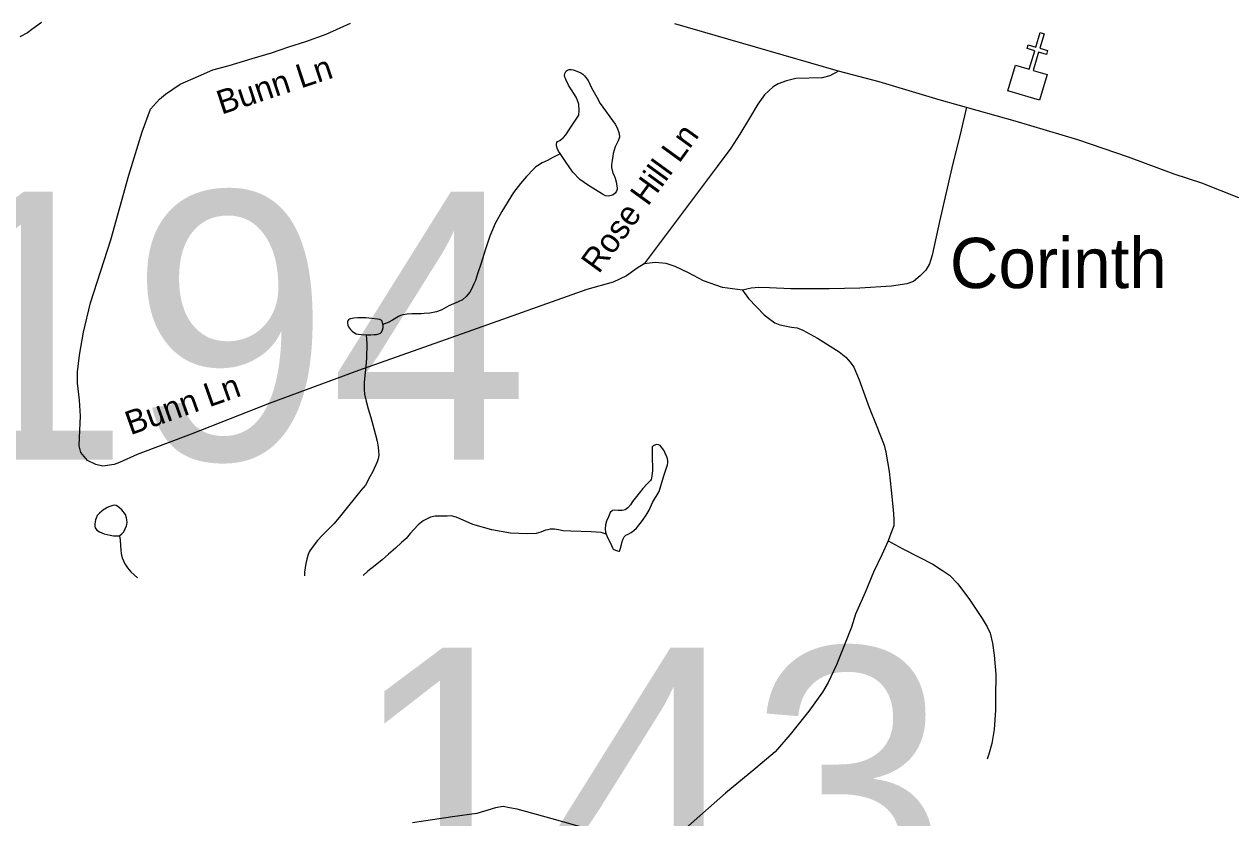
# Model space of a CAD drawing. Extents: x 2220236 to 2384410, y 720751 to 894131.
# Drawn here: x 2288279 to 2293089, y 819421 to 822579 of the extents above; entities that cross this region are included whole.
import ezdxf

# ---------------------------------------------------------------- set-up
doc = ezdxf.new("R2010")
doc.units = 0
doc.layers.add('Default', color=7, linetype='Continuous')

msp = doc.modelspace()

# ---------------------------------------------------------------- linework, layer by layer
at = {"layer": 'Default'}
for points in [[(2288347.6, 822585.5), (2288309.6, 822557.7), (2288292, 822545), (2288261.8, 822529.2)], [(2290743.4, 821625), (2290715.9, 821608.1), (2290673.8, 821578.2), (2290621.1, 821551.9), (2290515.7, 821523.8), (2290060.9, 821362.1), (2289607.9, 821200.5), (2289253.2, 821070.4), (2288942.6, 820948.4), (2288727.6, 820866.5), (2288657.8, 820835.7), (2288635.8, 820827.6), (2288591.9, 820821.1), (2288564, 820826.9), (2288529.7, 820842.6), (2288503.6, 820874.3), (2288497.3, 820901.8), (2288499, 820935.2), (2288502.6, 821019.5), (2288499, 821082.7), (2288490.3, 821151.3), (2288490.3, 821195.2), (2288499, 821262), (2288514.9, 821353.3), (2288542, 821470.4), (2288623.6, 821721), (2288695.1, 821977.7), (2288747.4, 822150.1), (2288780.5, 822240.4), (2288816, 822281.1), (2288840.6, 822300.4), (2288898.5, 822340.8), (2288972.3, 822372.4), (2289028.5, 822397), (2289093.4, 822414.6), (2289184.7, 822442.7), (2289262, 822465.5), (2289330.5, 822488.4), (2289399, 822509.5), (2289479.5, 822538.8), (2289576.3, 822583.3)], [(2293109.2, 821888.5), (2292960.9, 821946.5), (2292851.3, 821982.8), (2292670.3, 822050.2), (2292468.3, 822118.7), (2292219, 822192.5), (2291916.9, 822277.9), (2291678.2, 822349.4), (2291517.1, 822392.4), (2291187, 822487.3), (2290866.4, 822579.8)], [(2290410.3, 822063.9), (2290403.2, 822073.9), (2290401.4, 822078.2), (2290398.8, 822082.2), (2290395.2, 822094.7), (2290395, 822101.9), (2290396.7, 822108.4), (2290399.5, 822112.7), (2290408.7, 822116.4), (2290417.1, 822122.8), (2290423.4, 822128.6), (2290432.5, 822138.9), (2290452.1, 822169), (2290468, 822193.2), (2290483.6, 822217.5), (2290485.6, 822235.5), (2290483.5, 822260.8), (2290479.2, 822275), (2290474.2, 822285.6), (2290466.9, 822298.9), (2290454.9, 822317.2), (2290449.1, 822325.5), (2290442.8, 822336.4), (2290441.6, 822339.7), (2290434.3, 822354.6), (2290430.6, 822362.9), (2290428.4, 822368.5), (2290427.5, 822375.1), (2290428.3, 822382.6), (2290432.1, 822390.8), (2290435.5, 822394), (2290439.1, 822396.2), (2290446.1, 822398.7), (2290453, 822399.2), (2290462.1, 822397.4), (2290470.2, 822394.9), (2290492.4, 822385.3), (2290499.4, 822379.5), (2290506.2, 822373.5), (2290520.6, 822355.1), (2290534.7, 822325.3), (2290555.3, 822288.2), (2290569.2, 822263.9), (2290628.2, 822180.7), (2290636.1, 822166.8), (2290643.5, 822147.6), (2290646.5, 822132.8), (2290646.4, 822128.9), (2290640.9, 822114.2), (2290634.8, 822104.5), (2290628, 822091.5), (2290621.2, 822064.4), (2290619.3, 822054), (2290616.6, 822036), (2290613.4, 822020.3), (2290613.8, 822008.2), (2290619.5, 821986.7), (2290624.3, 821977.5), (2290628, 821965.9), (2290632, 821952), (2290634, 821942.2), (2290636.4, 821928), (2290636.3, 821922.4), (2290634.4, 821914.3), (2290628.7, 821906.9), (2290620.7, 821900.5), (2290612.4, 821897.3), (2290602.6, 821895.3), (2290590.8, 821896.2), (2290578.8, 821902.3), (2290550.6, 821919.3), (2290522.1, 821936.9), (2290488.2, 821961.6), (2290460.2, 821990.7), (2290430.9, 822032.3), (2290415, 822056.6), (2290410.3, 822063.9)], [(2291517.1, 822392.4), (2291482.2, 822373.7), (2291452.2, 822365.3), (2291346.4, 822362.3), (2291310.4, 822354.1), (2291276.6, 822341.8), (2291256.7, 822329.6), (2291223.1, 822297.3), (2291195.8, 822260.7), (2291162.4, 822204.4), (2291123.8, 822141.2), (2291089.1, 822086.1), (2291034.3, 822012.9), (2290743.4, 821625)], [(2292025.8, 822248.7), (2292004.8, 822157.4), (2291967.9, 822008), (2291918.7, 821793.7), (2291888.9, 821660.1), (2291878.3, 821625), (2291864.3, 821600.4), (2291841.5, 821577.5), (2291815.1, 821554.7), (2291788.8, 821545.9), (2291727.3, 821537.1), (2291600.9, 821528.3), (2291479.7, 821526.6), (2291327, 821526.6), (2291242.7, 821530.1), (2291200.5, 821531.9), (2291168.9, 821528.3), (2291135.6, 821521.3)], [(2290410.3, 822063.9), (2290406.6, 822061.7), (2290381.4, 822048.1), (2290359.8, 822037.1), (2290338.3, 822027), (2290319.7, 822015.9), (2290313.7, 822011.1), (2290305, 822003.1), (2290276.5, 821973.2), (2290252.7, 821945.1), (2290224.7, 821908.7), (2290177.6, 821834.2), (2290151.9, 821785.5), (2290130.6, 821736.1), (2290111.1, 821679.8), (2290095.5, 821627.6), (2290081.5, 821585.3), (2290072.8, 821559.2), (2290066, 821545.6), (2290058, 821526.7), (2290050.5, 821513.1), (2290036.4, 821495.4), (2290021.7, 821481.6), (2290004.8, 821474.7), (2289967.4, 821458.1), (2289939.2, 821442.3), (2289918.4, 821433.9), (2289891, 821429.5), (2289869, 821427.3), (2289857.2, 821426.9), (2289845.1, 821427.2), (2289819.8, 821426.1), (2289801.1, 821424.8), (2289783.6, 821422.5), (2289774.4, 821419.5), (2289767.4, 821416.3), (2289742.9, 821401.4), (2289725.6, 821391.9), (2289714.7, 821387.9), (2289707.8, 821385.7), (2289704.8, 821385.8)], [(2291135.6, 821521.3), (2291054.8, 821531.9), (2290979.3, 821558.2), (2290919.6, 821589.8), (2290866.9, 821614.4), (2290831.8, 821626.7), (2290787.9, 821630.2), (2290743.4, 821625)], [(2291135.6, 821521.3), (2291159.3, 821487.9), (2291190.9, 821454.5), (2291220.7, 821422.9), (2291243.6, 821405.3), (2291262.9, 821391.3), (2291284, 821382.5), (2291329.6, 821373.7), (2291352.4, 821370.2), (2291375.3, 821361.4), (2291433.2, 821329.8), (2291519.2, 821275.3), (2291545.6, 821254.2), (2291563.1, 821234.9), (2291577.2, 821213.8), (2291598.3, 821164.6), (2291638.7, 821053.9), (2291666.7, 820985.4), (2291698.4, 820904.6), (2291705.4, 820876.5), (2291717.7, 820799.2), (2291726.4, 820725.4), (2291733.5, 820646.3), (2291737, 820611.2), (2291737, 820583), (2291724.7, 820553.2), (2291714.2, 820523.3)], [(2289704.8, 821385.8), (2289701.8, 821398), (2289698.3, 821401.4), (2289693.4, 821404.1), (2289683.3, 821405.9), (2289661.3, 821408), (2289637.5, 821410.8), (2289605.3, 821410.8), (2289588.9, 821409.5), (2289575.7, 821406.5), (2289571.7, 821405), (2289567.7, 821402.4), (2289564.4, 821397.6), (2289563.9, 821392.7), (2289565.4, 821382.1), (2289567.8, 821374.5), (2289575.8, 821364.5), (2289583.2, 821357.8), (2289592.3, 821351.1), (2289598.1, 821347), (2289608.2, 821345.2), (2289620.3, 821343.9), (2289638.3, 821342.9)], [(2289638.3, 821342.9), (2289657.4, 821343.2), (2289670.2, 821344.5), (2289679.4, 821344.3), (2289684.3, 821345.9), (2289689.3, 821346.8), (2289695.9, 821349.9), (2289699.9, 821353.8), (2289704, 821363.5), (2289706.2, 821371.7), (2289705.7, 821381.5), (2289704.8, 821385.8)], [(2289638.3, 821342.9), (2289640.6, 821307.4), (2289640, 821250), (2289637.4, 821217.3), (2289633.7, 821181.3), (2289630.8, 821153.5), (2289629.9, 821125.6), (2289632.1, 821106.9), (2289638.5, 821079.5), (2289646.7, 821049.2), (2289657.1, 821013.5), (2289665.4, 820985.5), (2289675.7, 820945.3), (2289682.1, 820919.6), (2289686.2, 820895.9), (2289688.4, 820863.7), (2289686.5, 820849.9), (2289682.6, 820837.5), (2289664.8, 820799.5), (2289653.2, 820777.5), (2289635.5, 820745), (2289617.6, 820723.4), (2289590.4, 820690.2), (2289568.5, 820662.1), (2289536.8, 820622.5), (2289510.9, 820591.8), (2289485.1, 820565.5), (2289463.4, 820545.3), (2289444.3, 820524.3), (2289424, 820496.9), (2289412.2, 820479.1), (2289406.3, 820465.4), (2289402.4, 820450.8), (2289398.4, 820432.8), (2289392.8, 820399.1), (2289393.2, 820383.7)], [(2290593.1, 820549.7), (2290600.9, 820531.5), (2290609.4, 820514.3), (2290617.5, 820496.1), (2290621.3, 820490.1), (2290629.5, 820486), (2290637.6, 820484.2), (2290643.5, 820482.4), (2290645.5, 820482.4), (2290647.5, 820486.3), (2290649.3, 820494.5), (2290653.2, 820508.5), (2290657.1, 820520.5), (2290660.9, 820531.9), (2290665, 820540), (2290671.1, 820546.5), (2290680.7, 820550.5), (2290692.9, 820556.9), (2290702.9, 820563.9), (2290712.9, 820573.5), (2290736.9, 820604.2), (2290752.1, 820626.1), (2290764, 820645.6), (2290777.7, 820675.5), (2290803.2, 820719.2), (2290820.8, 820777.9), (2290836.2, 820826.1), (2290837.7, 820834.3), (2290838.2, 820842.5), (2290836.4, 820849.1), (2290834, 820858), (2290827.7, 820872.2), (2290821.7, 820883.8), (2290807.6, 820902.1), (2290801.5, 820905.5), (2290793.6, 820906.4), (2290789.4, 820905.8), (2290779.8, 820901.7), (2290775.7, 820897.9), (2290775.7, 820881.5), (2290775.7, 820862.5), (2290776.3, 820847.7), (2290777.7, 820819.1), (2290776.7, 820801.8), (2290772.8, 820773.3), (2290771.4, 820767.4), (2290769, 820763.5), (2290757, 820751.3), (2290739.2, 820731.4), (2290723.4, 820712.7), (2290707.5, 820692.7), (2290697.8, 820680.4), (2290689.6, 820666.8), (2290678.9, 820654.6), (2290667.9, 820646.6), (2290657, 820643.5), (2290639.9, 820643.9), (2290625.9, 820645.8), (2290618, 820643.7), (2290609.3, 820635.7), (2290602.4, 820619.4), (2290594.5, 820601.5), (2290590.6, 820587.5), (2290588.6, 820569.5), (2290590.6, 820558), (2290593.1, 820549.7)], [(2288657.9, 820543.9), (2288666.9, 820551.3), (2288674.2, 820559.3), (2288680.7, 820570.7), (2288685.6, 820582.7), (2288686.7, 820588.6), (2288687.5, 820596.8), (2288687, 820606.6), (2288685.6, 820614.8), (2288681.3, 820628.7), (2288666.9, 820646.4), (2288650.7, 820659.8), (2288644.6, 820663.9), (2288638.7, 820665.7), (2288630.8, 820664.2), (2288618.9, 820659.5), (2288609, 820655.8), (2288599, 820649.4), (2288595.1, 820647.9), (2288587.1, 820641.5), (2288578.4, 820634.1), (2288569.3, 820623.8), (2288564.2, 820613.1), (2288562.1, 820607.5), (2288560.3, 820599.4), (2288559.5, 820591.2), (2288559.9, 820581.4), (2288561.1, 820574.8), (2288567.8, 820565.4), (2288577.8, 820559.7), (2288596, 820551.7), (2288619.8, 820545.7), (2288633.9, 820543.7), (2288646.4, 820543.5), (2288657.9, 820543.9)], [(2290593.1, 820549.7), (2290572.5, 820556.1), (2290532.6, 820559.2), (2290452.6, 820562.5), (2290422.1, 820563.1), (2290402.9, 820567.8), (2290386.8, 820569.8), (2290370.8, 820570.1), (2290360.6, 820567.7), (2290351, 820565.6), (2290333.1, 820557.7), (2290315, 820553.2), (2290278.9, 820550.7), (2290213, 820554.3), (2290138.8, 820567.3), (2290062.5, 820588.6), (2290012.8, 820610.3), (2289996.6, 820617.9), (2289976.3, 820622.5), (2289960.6, 820621.9), (2289934.3, 820621.8), (2289912.3, 820621.2), (2289894.9, 820617.7), (2289864.7, 820603.5), (2289845, 820586.6), (2289829, 820570.5), (2289813.2, 820552.8), (2289797.4, 820532.8), (2289779.6, 820516.7), (2289755.6, 820494.3), (2289727.8, 820470.2), (2289702.1, 820447.8), (2289674.4, 820425.4), (2289644.8, 820403.1), (2289626.4, 820385.4)], [(2288657.9, 820543.9), (2288659.8, 820525.8), (2288661.7, 820506.1), (2288662.6, 820486.4), (2288664.6, 820472.6), (2288668.8, 820456.1), (2288672.9, 820444.5), (2288679.1, 820431.3), (2288689, 820416.3), (2288703.1, 820400.3), (2288729.8, 820376.8)], [(2291714.2, 820523.3), (2291689.6, 820467.8), (2291656.2, 820399.3), (2291622.8, 820318.4), (2291584.2, 820232.3), (2291568.4, 820179.6), (2291543.8, 820116.4), (2291508.7, 820030.3), (2291475.4, 819960), (2291452.5, 819921.3), (2291398.1, 819845.8), (2291324.3, 819752.7), (2291264.6, 819684.1), (2291187.4, 819619.1), (2291068, 819519), (2290920.5, 819389), (2290837.9, 819313.4), (2290810.2, 819284.8)], [(2291714.2, 820523.3), (2291772.1, 820491.7), (2291837.1, 820458.3), (2291891.5, 820430.2), (2291930.1, 820405.6), (2291958.2, 820386.3), (2291991.6, 820352.9), (2292037.2, 820289.6), (2292088.2, 820214.1), (2292107.5, 820180.7), (2292119.8, 820156.1), (2292128.6, 820115.7), (2292135.6, 820068.2), (2292142.6, 819992.3), (2292140.8, 819901), (2292140.8, 819850), (2292135.6, 819772.7), (2292126.8, 819716.5), (2292114.5, 819674.3), (2292107.5, 819654.3)], [(2290810.2, 819284.8), (2290788.8, 819274.7), (2290769.5, 819271.2), (2290743.1, 819273), (2290711.5, 819283.5), (2290679.9, 819301.1), (2290625.5, 819338), (2290597.4, 819355.6), (2290514.9, 819378.4), (2290377.9, 819417.1), (2290239.2, 819455.7), (2290208.4, 819461), (2290183.9, 819466.3), (2290152.3, 819461), (2290078.5, 819438.2), (2289981.9, 819425.9), (2289822.1, 819401.3)]]:
    msp.add_lwpolyline(points, dxfattribs=at)
msp.add_lwpolyline([(2292220.9, 822415.8), (2292275.5, 822399.6), (2292297.3, 822472.6), (2292266.6, 822481.7), (2292271.2, 822497), (2292301.8, 822487.9), (2292319.1, 822545.5), (2292334.4, 822540.9), (2292317.2, 822483.3), (2292347.9, 822474.1), (2292343.3, 822458.8), (2292312.6, 822468), (2292290.8, 822395), (2292346, 822378.4), (2292315.6, 822276.4), (2292190.4, 822313.8)], close=True, dxfattribs=at)

# ---------------------------------------------------------------- texts
for s, rotation, p in [('Bunn Ln', 18.2904, (2289063.4, 822218.7)), ('Rose Hill Ln', 54.0101, (2290563.4, 821582.9)), ('Bunn Ln', 19.559, (2288701, 820943.1))]:
    msp.add_text(s, height=95, rotation=rotation, dxfattribs=at).set_placement(p)
for s, height, p in [('194', 1066.27, (2287907.2, 820845.9)), ('Corinth', 200, (2291959.7, 821528.9)), ('143', 1066.27, (2289573.6, 819031.9))]:
    msp.add_text(s, height=height, dxfattribs=at).set_placement(p)

doc.saveas('drawing.dxf')
